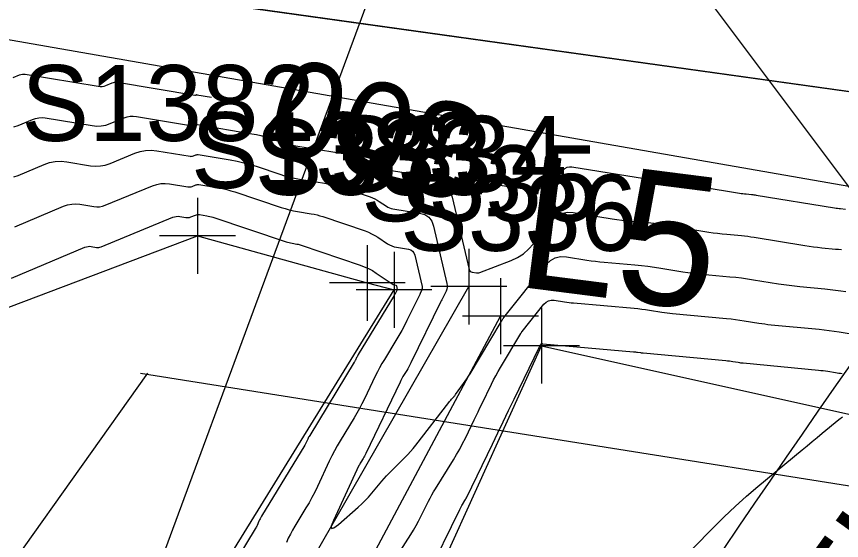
# Model space of a CAD drawing. Extents: x 816928 to 825690, y 436959 to 448212.
# Drawn here: x 818891.89 to 818935.34, y 445163.96 to 445191.59 of the extents above; entities that cross this region are included whole.
import ezdxf

# ---------------------------------------------------------------- set-up
doc = ezdxf.new("R2010")
doc.units = 0
for name, color, linetype in [('SURVEY - CONTOURS - Index with Text', 7, 'Continuous'), ('SURVEY - CONTOURS - Intermediate with optional Text', 7, 'Continuous'), ('SURVEY - DRAINAGE - Bridge Hydraulic Data - Points - Locators', 7, 'Continuous'), ('SURVEY - DRAINAGE - Bridge Hydraulic Data - Points - Numbers', 7, 'Continuous'), ('SURVEY - DRAINAGE - Bridge Hydraulic Data with Text', 7, 'Continuous'), ('SURVEY - DRAINAGE - Bridges Text', 7, 'Continuous'), ('SURVEY - DRAINAGE - Natural Features', 7, 'Continuous'), ('SURVEY - DTM - Breaklines', 7, 'Continuous'), ('SURVEY - DTM - Breaklines - Points - Locators', 7, 'Continuous'), ('SURVEY - DTM - Breaklines - Points - Numbers', 7, 'Continuous'), ('SURVEY - PROPERTY - Parcels', 7, 'Continuous'), ('SURVEY - PROPERTY - ROW Lines', 7, 'Continuous'), ('SURVEY - PROPERTY - Station and Offset Flags', 7, 'Continuous'), ('SURVEY - UTILITIES - Telephone (Underground) with Text', 7, 'Continuous'), ('SURVEY - VEGETATION - Features with Text', 7, 'Continuous')]:
    doc.layers.add(name, color=color, linetype=linetype)

msp = doc.modelspace()

# ---------------------------------------------------------------- linework, layer by layer
at = {"layer": 'SURVEY - CONTOURS - Index with Text'}
for points in [[(818891.718, 445188.363), (818892.05, 445188.502), (818892.122, 445188.527), (818892.195, 445188.541), (818892.269, 445188.545), (818892.344, 445188.537), (818896.196, 445187.908), (818896.3, 445187.898), (818896.401, 445187.902), (818896.501, 445187.921), (818896.599, 445187.954), (818896.918, 445188.085), (818896.987, 445188.108), (818897.057, 445188.122), (818897.128, 445188.125), (818897.2, 445188.117), (818901.274, 445187.441), (818901.285, 445187.44), (818901.297, 445187.44), (818901.309, 445187.442), (818901.32, 445187.446), (818901.356, 445187.461), (818901.364, 445187.463), (818901.372, 445187.465), (818901.38, 445187.465), (818901.389, 445187.464), (818902.161, 445187.336)], [(818915.877, 445183.371), (818915.892, 445183.306), (818915.959, 445183.125), (818916.066, 445182.987), (818916.212, 445182.892), (818916.397, 445182.84), (818918.88, 445182.469), (818919.029, 445182.456), (818919.176, 445182.463), (818919.321, 445182.489), (818919.464, 445182.534), (818919.926, 445182.714), (818920.021, 445182.758), (818920.108, 445182.813), (818920.187, 445182.879), (818920.257, 445182.957), (818920.678, 445183.481), (818920.774, 445183.577), (818920.884, 445183.638), (818921.006, 445183.666), (818921.142, 445183.66), (818924.956, 445183.041), (818925.052, 445183.027), (818925.148, 445183.014), (818925.245, 445183.003), (818925.341, 445182.993), (818925.657, 445182.966), (818925.725, 445182.959), (818925.792, 445182.952), (818925.859, 445182.943), (818925.926, 445182.932), (818929.969, 445182.275), (818930.056, 445182.262), (818930.143, 445182.25), (818930.23, 445182.24), (818930.318, 445182.231), (818930.604, 445182.205), (818930.665, 445182.199), (818930.726, 445182.191), (818930.787, 445182.183), (818930.848, 445182.174), (818934.973, 445181.502), (818935.052, 445181.49), (818935.131, 445181.479), (818935.21, 445181.469), (818935.29, 445181.461), (818935.55, 445181.436)], [(818923.133, 445159.094), (818928.598, 445164.656), (818929.163, 445165.216), (818929.74, 445165.761), (818930.332, 445166.292), (818930.937, 445166.808), (818933.261, 445168.74), (818933.526, 445168.96), (818933.792, 445169.181), (818934.057, 445169.401), (818934.322, 445169.622), (818935.189, 445170.342), (818935.382, 445170.475)]]:
    msp.add_lwpolyline(points, dxfattribs=at)
at = {"layer": 'SURVEY - CONTOURS - Intermediate with optional Text'}
for points in [[(818891.746, 445185.76), (818891.979, 445185.84), (818892.733, 445186.158), (818892.896, 445186.214), (818893.062, 445186.246), (818893.231, 445186.254), (818893.403, 445186.238), (818895.878, 445185.833), (818896.117, 445185.81), (818896.353, 445185.82), (818896.584, 445185.864), (818896.812, 445185.94), (818897.549, 445186.244), (818897.708, 445186.298), (818897.87, 445186.328), (818898.035, 445186.335), (818898.202, 445186.319), (818901.151, 445185.829), (818901.179, 445185.826), (818901.207, 445185.827), (818901.234, 445185.832), (818901.26, 445185.841), (818901.346, 445185.876), (818901.365, 445185.882), (818901.384, 445185.885), (818901.403, 445185.886), (818901.423, 445185.884), (818904.286, 445185.408), (818904.521, 445185.364), (818904.754, 445185.311), (818904.984, 445185.249), (818905.212, 445185.177), (818905.953, 445184.93), (818906.113, 445184.88), (818906.274, 445184.836), (818906.437, 445184.799), (818906.601, 445184.769), (818909.205, 445184.338), (818909.41, 445184.299), (818909.612, 445184.253), (818909.813, 445184.198), (818910.012, 445184.135), (818910.772, 445183.877), (818910.852, 445183.847), (818910.929, 445183.812), (818911.004, 445183.772), (818911.076, 445183.727), (818911.309, 445183.571), (818911.359, 445183.54), (818911.413, 445183.516), (818911.468, 445183.497), (818911.526, 445183.484), (818913.696, 445183.128), (818914.116, 445183.004), (818914.446, 445182.784), (818914.687, 445182.469), (818914.839, 445182.058), (818915.724, 445178.255), (818915.745, 445178.196), (818915.78, 445178.151), (818915.828, 445178.12), (818915.888, 445178.103), (818916.107, 445178.07), (818916.154, 445178.066), (818916.2, 445178.068), (818916.245, 445178.076), (818916.29, 445178.09), (818917.934, 445178.73), (818918.271, 445178.886), (818918.58, 445179.083), (818918.86, 445179.318), (818919.111, 445179.593), (818920.105, 445180.834), (818920.333, 445181.059), (818920.592, 445181.205), (818920.882, 445181.271), (818921.203, 445181.256), (818923.253, 445180.924), (818923.507, 445180.885), (818923.762, 445180.851), (818924.017, 445180.822), (818924.272, 445180.797), (818925.108, 445180.724), (818925.287, 445180.707), (818925.466, 445180.686), (818925.644, 445180.662), (818925.822, 445180.635), (818928.341, 445180.225), (818928.577, 445180.189), (818928.814, 445180.157), (818929.052, 445180.129), (818929.29, 445180.105), (818930.069, 445180.034), (818930.235, 445180.017), (818930.402, 445179.997), (818930.568, 445179.975), (818930.733, 445179.949), (818933.412, 445179.513), (818933.633, 445179.479), (818933.855, 445179.448), (818934.077, 445179.422), (818934.299, 445179.399), (818935.026, 445179.329), (818935.182, 445179.313), (818935.337, 445179.294)], [(818891.747, 445183.128), (818891.979, 445183.208), (818893.338, 445183.781), (818893.632, 445183.882), (818893.931, 445183.939), (818894.236, 445183.953), (818894.545, 445183.924), (818895.785, 445183.721), (818896.048, 445183.696), (818896.308, 445183.707), (818896.563, 445183.755), (818896.814, 445183.84), (818898.117, 445184.377), (818898.399, 445184.472), (818898.685, 445184.525), (818898.976, 445184.538), (818899.272, 445184.509), (818901.029, 445184.217), (818901.073, 445184.213), (818901.116, 445184.214), (818901.159, 445184.222), (818901.201, 445184.236), (818901.337, 445184.291), (818901.366, 445184.3), (818901.396, 445184.306), (818901.426, 445184.307), (818901.457, 445184.304), (818903.141, 445184.024), (818903.5, 445183.957), (818903.856, 445183.876), (818904.208, 445183.781), (818904.557, 445183.672), (818905.749, 445183.273), (818906.006, 445183.193), (818906.266, 445183.123), (818906.528, 445183.063), (818906.792, 445183.014), (818908.105, 445182.797), (818908.385, 445182.744), (818908.662, 445182.681), (818908.936, 445182.606), (818909.208, 445182.52), (818910.509, 445182.078), (818910.636, 445182.03), (818910.76, 445181.974), (818910.879, 445181.91), (818910.994, 445181.838), (818911.365, 445181.59), (818911.446, 445181.541), (818911.531, 445181.502), (818911.62, 445181.472), (818911.712, 445181.452), (818913.112, 445181.222), (818913.384, 445181.142), (818913.597, 445181), (818913.753, 445180.797), (818913.85, 445180.531), (818914.554, 445177.507), (818914.569, 445177.404), (818914.567, 445177.303), (818914.546, 445177.204), (818914.508, 445177.107), (818914.354, 445176.793), (818914.322, 445176.725), (818914.289, 445176.658), (818914.256, 445176.591), (818914.223, 445176.523), (818912.657, 445173.324), (818912.605, 445173.221), (818912.552, 445173.12), (818912.495, 445173.02), (818912.437, 445172.921), (818912.241, 445172.6), (818912.201, 445172.531), (818912.161, 445172.461), (818912.124, 445172.39), (818912.088, 445172.318), (818910.277, 445168.543), (818910.245, 445168.478), (818910.212, 445168.415), (818910.177, 445168.352), (818910.14, 445168.29), (818910.018, 445168.088), (818909.992, 445168.045), (818909.968, 445168.001), (818909.944, 445167.956), (818909.923, 445167.911), (818908.574, 445165.015), (818908.463, 445164.727), (818908.471, 445164.598), (818908.597, 445164.626), (818908.843, 445164.813), (818909.879, 445165.716), (818910.069, 445165.889), (818910.252, 445166.069), (818910.427, 445166.256), (818910.595, 445166.45), (818911.132, 445167.096), (818911.249, 445167.233), (818911.369, 445167.367), (818911.492, 445167.498), (818911.619, 445167.626), (818912.34, 445168.338), (818912.492, 445168.493), (818912.638, 445168.653), (818912.779, 445168.818), (818912.914, 445168.987), (818914.656, 445171.245), (818914.689, 445171.287), (818914.724, 445171.329), (818914.759, 445171.369), (818914.795, 445171.409), (818914.914, 445171.539), (818914.939, 445171.567), (818914.964, 445171.596), (818914.987, 445171.625), (818915.01, 445171.655), (818915.433, 445172.237), (818915.522, 445172.363), (818915.608, 445172.49), (818915.692, 445172.619), (818915.772, 445172.751), (818917.415, 445175.498), (818917.428, 445175.52), (818917.441, 445175.541), (818917.454, 445175.562), (818917.467, 445175.584), (818917.508, 445175.653), (818917.517, 445175.668), (818917.527, 445175.683), (818917.537, 445175.697), (818917.548, 445175.711), (818919.791, 445178.51), (818920.012, 445178.728), (818920.263, 445178.869), (818920.544, 445178.933), (818920.854, 445178.919), (818921.918, 445178.747), (818922.146, 445178.712), (818922.374, 445178.681), (818922.603, 445178.655), (818922.833, 445178.632), (818924.449, 445178.491), (818924.795, 445178.458), (818925.14, 445178.418), (818925.484, 445178.372), (818925.827, 445178.319), (818926.987, 445178.131), (818927.236, 445178.093), (818927.485, 445178.059), (818927.735, 445178.029), (818927.986, 445178.004), (818929.451, 445177.87), (818929.764, 445177.839), (818930.077, 445177.802), (818930.389, 445177.759), (818930.7, 445177.711), (818932.014, 445177.497), (818932.296, 445177.454), (818932.578, 445177.415), (818932.861, 445177.381), (818933.145, 445177.352), (818934.454, 445177.227), (818934.734, 445177.198), (818935.014, 445177.164), (818935.293, 445177.126), (818935.571, 445177.083)], [(818891.801, 445180.501), (818894.369, 445181.583), (818894.579, 445181.655), (818894.793, 445181.696), (818895.01, 445181.706), (818895.231, 445181.685), (818895.96, 445181.566), (818896.114, 445181.551), (818896.267, 445181.558), (818896.417, 445181.586), (818896.564, 445181.635), (818899.053, 445182.662), (818899.271, 445182.736), (818899.494, 445182.777), (818899.719, 445182.787), (818899.949, 445182.764), (818900.907, 445182.605), (818900.967, 445182.599), (818901.026, 445182.601), (818901.084, 445182.612), (818901.141, 445182.631), (818901.327, 445182.706), (818901.367, 445182.719), (818901.408, 445182.726), (818901.449, 445182.728), (818901.491, 445182.724), (818902.524, 445182.552), (818902.745, 445182.511), (818902.963, 445182.461), (818903.179, 445182.403), (818903.393, 445182.336), (818905.826, 445181.522), (818906.039, 445181.456), (818906.254, 445181.398), (818906.471, 445181.349), (818906.691, 445181.308), (818907.41, 445181.189), (818907.564, 445181.16), (818907.716, 445181.125), (818907.866, 445181.084), (818908.015, 445181.037), (818910.246, 445180.279), (818910.421, 445180.213), (818910.59, 445180.137), (818910.754, 445180.049), (818910.912, 445179.95), (818911.421, 445179.609), (818911.532, 445179.542), (818911.649, 445179.488), (818911.771, 445179.448), (818911.898, 445179.42), (818912.529, 445179.316), (818912.651, 445179.28), (818912.747, 445179.216), (818912.818, 445179.125), (818912.862, 445179.005), (818913.246, 445177.354), (818913.254, 445177.3), (818913.252, 445177.246), (818913.242, 445177.193), (818913.221, 445177.142), (818913.14, 445176.975), (818913.122, 445176.939), (818913.105, 445176.904), (818913.088, 445176.868), (818913.07, 445176.832), (818912.451, 445175.568), (818912.316, 445175.299), (818912.174, 445175.033), (818912.026, 445174.77), (818911.873, 445174.511), (818911.261, 445173.506), (818911.132, 445173.289), (818911.01, 445173.07), (818910.892, 445172.847), (818910.781, 445172.621), (818910.207, 445171.426), (818910.081, 445171.172), (818909.949, 445170.921), (818909.811, 445170.673), (818909.667, 445170.429), (818908.932, 445169.221), (818908.779, 445168.96), (818908.633, 445168.695), (818908.494, 445168.427), (818908.362, 445168.154), (818907.733, 445166.804), (818907.595, 445166.516), (818907.449, 445166.233), (818907.295, 445165.954), (818907.133, 445165.679), (818906.548, 445164.715), (818906.426, 445164.507), (818906.311, 445164.295), (818906.202, 445164.08), (818906.1, 445163.862)], [(818891.624, 445177.794), (818895.488, 445179.422), (818895.57, 445179.45), (818895.653, 445179.466), (818895.737, 445179.47), (818895.823, 445179.461), (818896.106, 445179.415), (818896.166, 445179.409), (818896.225, 445179.412), (818896.284, 445179.423), (818896.341, 445179.442), (818900.117, 445181), (818900.208, 445181.03), (818900.3, 445181.047), (818900.394, 445181.051), (818900.489, 445181.042), (818900.803, 445180.99), (818900.87, 445180.983), (818900.936, 445180.986), (818901.001, 445180.998), (818901.064, 445181.019), (818901.312, 445181.119), (818901.365, 445181.136), (818901.42, 445181.146), (818901.475, 445181.148), (818901.531, 445181.143), (818901.909, 445181.08), (818901.99, 445181.065), (818902.07, 445181.046), (818902.149, 445181.025), (818902.228, 445181), (818906.087, 445179.71), (818906.163, 445179.686), (818906.241, 445179.666), (818906.319, 445179.648), (818906.399, 445179.633), (818906.658, 445179.59), (818906.714, 445179.58), (818906.769, 445179.567), (818906.823, 445179.552), (818906.877, 445179.535), (818909.984, 445178.48), (818910.206, 445178.397), (818910.421, 445178.299), (818910.629, 445178.187), (818910.831, 445178.061), (818911.72, 445177.464), (818911.738, 445177.454), (818911.756, 445177.446), (818911.774, 445177.44), (818911.794, 445177.435), (818911.859, 445177.425), (818911.871, 445177.421), (818911.881, 445177.414), (818911.888, 445177.405), (818911.893, 445177.393), (818911.937, 445177.201), (818911.938, 445177.195), (818911.938, 445177.189), (818911.937, 445177.183), (818911.935, 445177.177), (818911.925, 445177.158), (818911.923, 445177.154), (818911.921, 445177.15), (818911.919, 445177.146), (818911.917, 445177.141), (818911.847, 445176.997), (818911.831, 445176.966), (818911.815, 445176.936), (818911.798, 445176.906), (818911.781, 445176.876), (818909.886, 445173.766), (818909.863, 445173.727), (818909.841, 445173.687), (818909.82, 445173.647), (818909.8, 445173.606), (818909.736, 445173.473), (818909.722, 445173.444), (818909.707, 445173.416), (818909.692, 445173.389), (818909.676, 445173.361), (818907.33, 445169.503), (818907.301, 445169.453), (818907.273, 445169.403), (818907.247, 445169.352), (818907.222, 445169.3), (818907.142, 445169.129), (818907.125, 445169.093), (818907.106, 445169.057), (818907.087, 445169.022), (818907.066, 445168.987), (818904.793, 445165.239), (818904.756, 445165.176), (818904.721, 445165.112), (818904.688, 445165.046), (818904.657, 445164.98), (818904.559, 445164.761), (818904.537, 445164.714), (818904.514, 445164.669), (818904.49, 445164.624), (818904.464, 445164.579), (818902.283, 445160.974)], [(818911.382, 445162.284), (818912.657, 445164.28), (818912.8, 445164.512), (818912.936, 445164.747), (818913.066, 445164.986), (818913.189, 445165.229), (818913.58, 445166.029), (818913.666, 445166.199), (818913.756, 445166.367), (818913.85, 445166.532), (818913.949, 445166.695), (818914.896, 445168.216), (818915.066, 445168.497), (818915.228, 445168.782), (818915.382, 445169.072), (818915.529, 445169.365), (818915.996, 445170.331), (818916.096, 445170.538), (818916.196, 445170.744), (818916.296, 445170.951), (818916.396, 445171.158), (818916.903, 445172.207), (818917.014, 445172.43), (818917.13, 445172.651), (818917.251, 445172.869), (818917.376, 445173.085), (818918.45, 445174.88), (818918.457, 445174.891), (818918.463, 445174.902), (818918.47, 445174.913), (818918.477, 445174.924), (818918.498, 445174.96), (818918.503, 445174.967), (818918.508, 445174.975), (818918.513, 445174.982), (818918.518, 445174.989), (818919.665, 445176.421), (818919.778, 445176.532), (818919.907, 445176.604), (818920.05, 445176.637), (818920.209, 445176.63), (818920.753, 445176.542), (818920.87, 445176.524), (818920.987, 445176.508), (818921.104, 445176.495), (818921.221, 445176.483), (818924.41, 445176.205), (818924.612, 445176.185), (818924.815, 445176.162), (818925.016, 445176.135), (818925.217, 445176.104), (818925.874, 445175.997), (818926.015, 445175.976), (818926.156, 445175.957), (818926.297, 445175.94), (818926.439, 445175.926), (818929.286, 445175.665), (818929.52, 445175.642), (818929.753, 445175.614), (818929.986, 445175.583), (818930.218, 445175.547), (818930.976, 445175.423), (818931.138, 445175.398), (818931.301, 445175.376), (818931.464, 445175.356), (818931.628, 445175.339), (818934.168, 445175.097), (818934.43, 445175.07), (818934.691, 445175.039), (818934.952, 445175.003), (818935.212, 445174.963), (818936.061, 445174.824)], [(818913.489, 445162.045), (818915.23, 445165.606), (818915.264, 445165.673), (818915.299, 445165.738), (818915.336, 445165.803), (818915.374, 445165.866), (818915.503, 445166.073), (818915.53, 445166.118), (818915.555, 445166.163), (818915.58, 445166.209), (818915.603, 445166.255), (818916.95, 445169.041), (818917.235, 445169.632), (818917.521, 445170.223), (818917.807, 445170.814), (818918.092, 445171.405), (818919.41, 445174.131), (818919.418, 445174.147), (818919.426, 445174.162), (818919.435, 445174.178), (818919.444, 445174.193), (818919.485, 445174.262), (818919.486, 445174.263), (818919.486, 445174.263), (818919.486, 445174.264), (818919.486, 445174.264), (818919.487, 445174.266), (818919.488, 445174.266), (818919.488, 445174.266), (818919.488, 445174.267), (818919.488, 445174.267), (818919.54, 445174.331), (818919.545, 445174.336), (818919.55, 445174.339), (818919.557, 445174.341), (818919.564, 445174.341), (818919.588, 445174.337), (818919.594, 445174.336), (818919.599, 445174.335), (818919.604, 445174.334), (818919.609, 445174.334), (818924.388, 445173.917), (818924.439, 445173.912), (818924.49, 445173.906), (818924.54, 445173.899), (818924.591, 445173.891), (818924.756, 445173.865), (818924.791, 445173.859), (818924.826, 445173.854), (818924.862, 445173.85), (818924.897, 445173.847), (818929.25, 445173.448), (818929.34, 445173.439), (818929.43, 445173.429), (818929.519, 445173.417), (818929.608, 445173.403), (818929.899, 445173.356), (818929.962, 445173.346), (818930.024, 445173.337), (818930.087, 445173.33), (818930.15, 445173.323), (818934.119, 445172.945), (818934.244, 445172.932), (818934.369, 445172.917), (818934.493, 445172.9), (818934.617, 445172.881), (818935.022, 445172.815), (818935.109, 445172.801), (818935.196, 445172.789), (818935.283, 445172.779), (818935.371, 445172.769)]]:
    msp.add_lwpolyline(points, dxfattribs=at)
at = {"layer": 'SURVEY - DRAINAGE - Bridge Hydraulic Data - Points - Locators'}
for p, q in [((818901.426, 445182.025), (818901.426, 445178.025)), ((818903.426, 445180.025), (818899.426, 445180.025)), ((818910.363, 445179.537), (818910.363, 445175.537)), ((818912.363, 445177.537), (818908.363, 445177.537))]:
    msp.add_line(p, q, dxfattribs=at)
at = {"layer": 'SURVEY - DRAINAGE - Bridge Hydraulic Data with Text'}
msp.add_line((818885.355, 445194.671), (818959.968, 445184.233), dxfattribs=at)
for points in [[(818975.535, 445161.489), (818974.654, 445162.222), (818955.542, 445179.169), (818885.6, 445191.376), (818829.741, 445185.211), (818795.23, 445208.399), (818755.569, 445194.059), (818710.632, 445195.982)], [(818854.948, 445121.819), (818872.985, 445139.475), (818864.238, 445165.76), (818877.5, 445170.98), (818901.426, 445180.025), (818910.363, 445177.537), (818911.769, 445177.181)]]:
    msp.add_lwpolyline(points, dxfattribs=at)
at = {"layer": 'SURVEY - DRAINAGE - Bridges Text'}
msp.add_line((818898.784, 445172.789), (818877.079, 445142.249), dxfattribs=at)
msp.add_lwpolyline([(818898.422, 445172.789), (818960.509, 445162.914)], dxfattribs=at)
at = {"layer": 'SURVEY - DRAINAGE - Natural Features'}
msp.add_lwpolyline([(818976.92, 445167.021), (818959.968, 445184.233), (818885.355, 445194.671), (818834.683, 445188.997), (818798.356, 445212.301), (818757.037, 445198.917), (818710.514, 445201.057)], dxfattribs=at)
at = {"layer": 'SURVEY - DTM - Breaklines'}
for points in [[(818668.595, 444528.248), (818685.72, 444574.968), (818701.794, 444621.45), (818719.062, 444668.194), (818736.238, 444715.249), (818753.948, 444762.85), (818774.464, 444810.969), (818792.449, 444864.448), (818805.628, 444902.916), (818824.667, 444952.978), (818842.703, 444999.992), (818860.037, 445043.657), (818874.783, 445092.697), (818880.828, 445100.462), (818882.708, 445127.319), (818888.697, 445139.719), (818911.769, 445177.181)], [(818808.76, 444902.23), (818827.799, 444952.151), (818848.589, 444997.649), (818865.395, 445041.972), (818883.078, 445086.424), (818886.189, 445099.702), (818888.533, 445126.027), (818892.982, 445137.658), (818915.716, 445177.345)], [(818674.595, 444526.594), (818691.482, 444572.447), (818707.878, 444620.16), (818723.912, 444667.229), (818740.639, 444713.784), (818759.184, 444760.748), (818780.007, 444808.946), (818796, 444863.508), (818810.795, 444901.838), (818829.914, 444950.597), (818849.199, 444995.994), (818867.147, 445042.084), (818885.66, 445087.698), (818887.911, 445097.82), (818891.186, 445123.694), (818896.177, 445136.062), (818917.377, 445175.791)], [(818676.308, 444526.27), (818695.981, 444570.723), (818712.39, 444618.98), (818728.83, 444665.288), (818745.895, 444712.28), (818764.807, 444759.048), (818784.52, 444806.667), (818801.14, 444861.811), (818818.983, 444900.087), (818838.243, 444946.217), (818855.869, 444992.165), (818873.704, 445038.582), (818892.288, 445085.577), (818894.59, 445096.559), (818896.482, 445123.312), (818901.189, 445133.745), (818919.534, 445174.233), (818947.165, 445168.058)]]:
    msp.add_lwpolyline(points, dxfattribs=at)
at = {"layer": 'SURVEY - DTM - Breaklines - Points - Locators'}
for p, q in [((818911.769, 445179.181), (818911.769, 445175.181)), ((818915.716, 445179.345), (818915.716, 445175.345)), ((818917.377, 445177.791), (818917.377, 445173.791)), ((818913.769, 445177.181), (818909.769, 445177.181)), ((818917.716, 445177.345), (818913.716, 445177.345)), ((818919.534, 445176.233), (818919.534, 445172.233)), ((818919.377, 445175.791), (818915.377, 445175.791)), ((818921.534, 445174.233), (818917.534, 445174.233))]:
    msp.add_line(p, q, dxfattribs=at)
at = {"layer": 'SURVEY - PROPERTY - Parcels'}
msp.add_arc((819561.099, 444735.998), 763, 144.598464, 158.728454, dxfattribs=at)
at = {"layer": 'SURVEY - PROPERTY - ROW Lines'}
msp.add_arc((819561.099, 444735.998), 763, 144.598464, 158.728454, dxfattribs=at)
msp.add_arc((819561.099, 444735.998), 763, 144.598464, 158.728454, dxfattribs=at)
at = {"layer": 'SURVEY - PROPERTY - Station and Offset Flags'}
msp.add_lwpolyline([(818923.948, 445198.34), (818939.168, 445178.006)], dxfattribs=at)
at = {"layer": 'SURVEY - VEGETATION - Features with Text'}
msp.add_lwpolyline([(818921.649, 445531.075), (818911.357, 445419.447), (818895.02, 445347.602), (818900.539, 445320.739), (818919.801, 445285.725), (818871.556, 445256.506), (818910.143, 445268.505), (818928.958, 445242.751), (818875.35, 445097.529)], dxfattribs=at)

# ---------------------------------------------------------------- texts
at = {"layer": 'SURVEY - CONTOURS - Index with Text'}
msp.add_text('300', height=5, rotation=163.8789, dxfattribs=at).set_placement((818916.903, 445186.479))
at = {"layer": 'SURVEY - DRAINAGE - Bridge Hydraulic Data - Points - Numbers'}
for s, p in [('S1382', (818892.138, 445185.025)), ('S1383', (818901.075, 445182.537))]:
    msp.add_text(s, height=4, dxfattribs=at).set_placement(p)
at = {"layer": 'SURVEY - DRAINAGE - Bridge Hydraulic Data with Text'}
msp.add_text('L5', height=7, rotation=352.7246, dxfattribs=at).set_placement((818918.073, 445177.373))
at = {"layer": 'SURVEY - DTM - Breaklines - Points - Numbers'}
for s, p in [('S333', (818904.433, 445182.181)), ('S334', (818908.381, 445182.345)), ('S335', (818910.041, 445180.791)), ('S336', (818912.088, 445179.233))]:
    msp.add_text(s, height=4, dxfattribs=at).set_placement(p)
at = {"layer": 'SURVEY - UTILITIES - Telephone (Underground) with Text'}
msp.add_text('TEL. PED.', height=5.0001, rotation=54.2438, dxfattribs=at).set_placement((818933.779, 445154.717))

doc.saveas('drawing.dxf')
